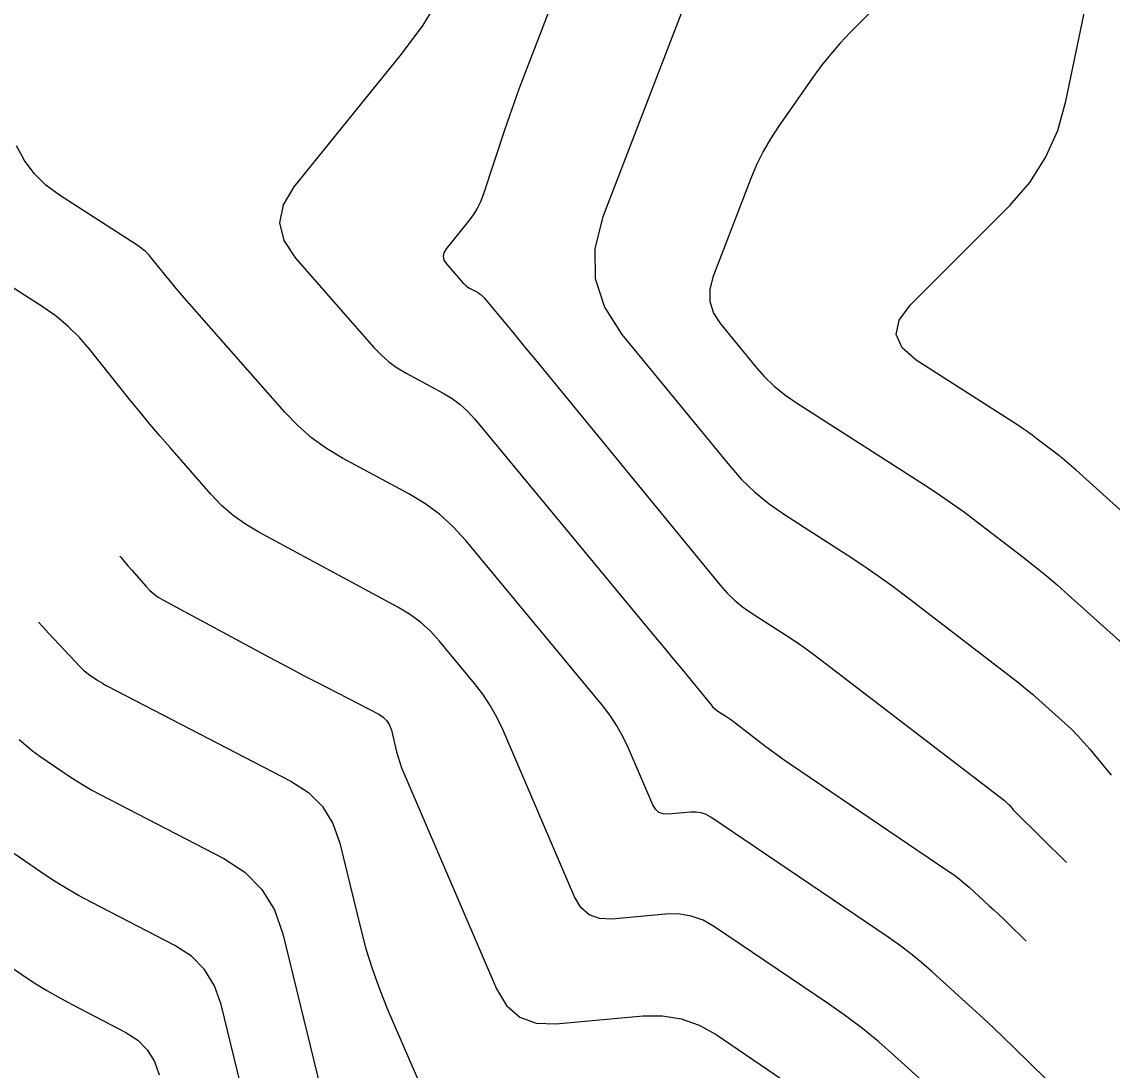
# Model space of a CAD drawing. Extents: x 1354696 to 1366163, y 660729 to 670380.
# Drawn here: x 1361958.47 to 1362006.89, y 664750.31 to 664796.86 of the extents above; entities that cross this region are included whole.
import ezdxf

# ---------------------------------------------------------------- set-up
doc = ezdxf.new("R2010")
doc.units = 0
doc.layers.add('R_Contours', color=7, linetype='Continuous')

msp = doc.modelspace()

# ---------------------------------------------------------------- linework, layer by layer
at = {"layer": 'R_Contours'}
for points in [[(1362010.211, 664772.527), (1362005.297, 664776.949), (1362005.088, 664777.132), (1362004.877, 664777.312), (1362004.662, 664777.487), (1362004.443, 664777.659), (1362003.562, 664778.336), (1362003.34, 664778.502), (1362003.114, 664778.664), (1362002.886, 664778.822), (1362002.653, 664778.974), (1361998.19, 664781.841), (1361997.557, 664782.39), (1361997.302, 664782.979), (1361997.425, 664783.609), (1361997.926, 664784.28), (1362002.346, 664788.713), (1362003.226, 664789.729), (1362003.935, 664790.837), (1362004.472, 664792.039), (1362004.837, 664793.332), (1362010.727, 664821.623)], [(1361986.665, 664809.795), (1361980.768, 664794.453), (1361980.547, 664793.868), (1361980.333, 664793.281), (1361980.126, 664792.692), (1361979.925, 664792.1), (1361978.954, 664789.184), (1361978.833, 664788.87), (1361978.687, 664788.571), (1361978.514, 664788.286), (1361978.314, 664788.016), (1361977.311, 664786.776), (1361977.209, 664786.607), (1361977.177, 664786.44), (1361977.216, 664786.274), (1361977.324, 664786.11), (1361978.057, 664785.276), (1361978.125, 664785.206), (1361978.197, 664785.143), (1361978.276, 664785.086), (1361978.359, 664785.036), (1361978.704, 664784.85), (1361978.788, 664784.8), (1361978.865, 664784.743), (1361978.936, 664784.678), (1361979.002, 664784.606), (1361980.319, 664783.015), (1361980.559, 664782.724), (1361980.798, 664782.434), (1361981.038, 664782.143), (1361981.277, 664781.851), (1361989.484, 664771.841), (1361989.792, 664771.494), (1361990.124, 664771.174), (1361990.48, 664770.881), (1361990.86, 664770.616), (1361992.429, 664769.608), (1361992.819, 664769.352), (1361993.203, 664769.088), (1361993.581, 664768.815), (1361993.954, 664768.535), (1362002.104, 664762.276), (1362002.122, 664762.261), (1362002.14, 664762.247), (1362002.158, 664762.231), (1362002.176, 664762.216), (1362002.245, 664762.154), (1362002.262, 664762.138), (1362002.278, 664762.122), (1362002.294, 664762.105), (1362002.309, 664762.087), (1362002.456, 664761.909), (1362002.486, 664761.874), (1362002.517, 664761.84), (1362002.548, 664761.806), (1362002.581, 664761.773), (1362004.865, 664759.531)], [(1362000.491, 664801.631), (1361995.26, 664796.384), (1361994.807, 664795.909), (1361994.375, 664795.415), (1361993.965, 664794.903), (1361993.578, 664794.373), (1361992.071, 664792.214), (1361991.711, 664791.665), (1361991.387, 664791.098), (1361991.099, 664790.511), (1361990.845, 664789.906), (1361989.16, 664785.523), (1361989.018, 664784.969), (1361989.026, 664784.438), (1361989.185, 664783.932), (1361989.495, 664783.45), (1361991.036, 664781.57), (1361991.437, 664781.118), (1361991.869, 664780.701), (1361992.333, 664780.32), (1361992.828, 664779.974), (1361998.718, 664776.191), (1361999.264, 664775.832), (1361999.803, 664775.461), (1362000.334, 664775.08), (1362000.856, 664774.687), (1362002.932, 664773.093), (1362003.447, 664772.69), (1362003.953, 664772.276), (1362004.452, 664771.853), (1362004.942, 664771.421), (1362007.367, 664769.239)], [(1361988.52, 664799.239), (1361984.277, 664788.199), (1361983.918, 664786.802), (1361983.938, 664785.465), (1361984.339, 664784.19), (1361985.119, 664782.976), (1361989.89, 664777.156), (1361990.437, 664776.54), (1361991.027, 664775.972), (1361991.659, 664775.452), (1361992.335, 664774.98), (1361995.122, 664773.189), (1361995.814, 664772.734), (1361996.496, 664772.265), (1361997.168, 664771.782), (1361997.83, 664771.285), (1362002.433, 664767.75), (1362002.742, 664767.508), (1362003.045, 664767.26), (1362003.345, 664767.006), (1362003.639, 664766.746), (1362004.806, 664765.696), (1362005.092, 664765.429), (1362005.368, 664765.151), (1362005.634, 664764.864), (1362005.89, 664764.567), (1362006.848, 664763.41)], [(1361977.096, 664798.062), (1361976.273, 664796.708), (1361975.324, 664795.423), (1361970.555, 664789.53), (1361970.071, 664788.729), (1361969.92, 664787.935), (1361970.103, 664787.147), (1361970.619, 664786.367), (1361974.103, 664782.402), (1361974.423, 664782.069), (1361974.77, 664781.767), (1361975.141, 664781.498), (1361975.539, 664781.261), (1361977.179, 664780.378), (1361977.575, 664780.14), (1361977.943, 664779.867), (1361978.283, 664779.56), (1361978.594, 664779.218), (1361986.615, 664769.524), (1361986.875, 664769.209), (1361987.136, 664768.893), (1361987.395, 664768.577), (1361987.655, 664768.261), (1361989.078, 664766.525), (1361989.147, 664766.448), (1361989.221, 664766.376), (1361989.301, 664766.311), (1361989.386, 664766.251), (1361989.736, 664766.026), (1361989.824, 664765.969), (1361989.909, 664765.91), (1361989.994, 664765.849), (1361990.077, 664765.786), (1361991.512, 664764.684), (1361991.78, 664764.481), (1361992.051, 664764.283), (1361992.325, 664764.088), (1361992.603, 664763.898), (1361999.597, 664759.163), (1361999.841, 664758.991), (1362000.078, 664758.812), (1362000.309, 664758.623), (1362000.534, 664758.427), (1362001.418, 664757.624), (1362001.639, 664757.422), (1362001.857, 664757.218), (1362002.073, 664757.012), (1362002.287, 664756.804), (1362003.075, 664756.03)], [(1362006.171, 664747.732), (1362002.504, 664751.332), (1362002.062, 664751.762), (1362001.615, 664752.188), (1362001.164, 664752.61), (1362000.709, 664753.027), (1361998.88, 664754.687), (1361998.416, 664755.094), (1361997.939, 664755.483), (1361997.448, 664755.855), (1361996.943, 664756.209), (1361989.074, 664761.536), (1361988.863, 664761.655), (1361988.642, 664761.733), (1361988.411, 664761.771), (1361988.169, 664761.769), (1361987.18, 664761.677), (1361986.952, 664761.686), (1361986.761, 664761.757), (1361986.607, 664761.891), (1361986.49, 664762.087), (1361985.393, 664764.638), (1361985.161, 664765.129), (1361984.896, 664765.6), (1361984.598, 664766.051), (1361984.266, 664766.481), (1361978.185, 664773.831), (1361977.629, 664774.442), (1361977.021, 664774.992), (1361976.363, 664775.479), (1361975.654, 664775.905), (1361972.718, 664777.486), (1361972.007, 664777.91), (1361971.342, 664778.392), (1361970.722, 664778.931), (1361970.149, 664779.528), (1361965.597, 664784.708), (1361965.429, 664784.902), (1361965.263, 664785.098), (1361965.099, 664785.296), (1361964.938, 664785.496), (1361964.298, 664786.3), (1361964.131, 664786.493), (1361963.95, 664786.671), (1361963.755, 664786.833), (1361963.546, 664786.979), (1361960.143, 664789.161), (1361959.544, 664789.606), (1361959.026, 664790.121), (1361958.589, 664790.707), (1361958.233, 664791.362)], [(1362000.271, 664748.184), (1361997.226, 664750.948), (1361996.523, 664751.564), (1361995.799, 664752.154), (1361995.054, 664752.718), (1361994.289, 664753.256), (1361989.233, 664756.679), (1361988.726, 664756.964), (1361988.194, 664757.153), (1361987.638, 664757.244), (1361987.056, 664757.238), (1361984.679, 664757.018), (1361984.13, 664757.038), (1361983.67, 664757.21), (1361983.3, 664757.532), (1361983.02, 664758.004), (1361979.826, 664765.43), (1361979.567, 664765.977), (1361979.272, 664766.502), (1361978.94, 664767.004), (1361978.571, 664767.484), (1361977.02, 664769.357), (1361976.614, 664769.803), (1361976.171, 664770.204), (1361975.691, 664770.56), (1361975.175, 664770.87), (1361968.994, 664774.197), (1361968.406, 664774.547), (1361967.857, 664774.945), (1361967.346, 664775.39), (1361966.873, 664775.884), (1361965.055, 664777.952), (1361964.604, 664778.471), (1361964.16, 664778.996), (1361963.721, 664779.527), (1361963.29, 664780.062), (1361961.497, 664782.315), (1361961.036, 664782.848), (1361960.536, 664783.339), (1361959.997, 664783.786), (1361959.419, 664784.19), (1361953.069, 664788.263)], [(1361962.828, 664773.139), (1361962.886, 664773.067), (1361963.04, 664772.881), (1361963.196, 664772.696), (1361963.355, 664772.514), (1361963.994, 664771.787), (1361964.16, 664771.613), (1361964.34, 664771.457), (1361964.533, 664771.317), (1361964.739, 664771.194), (1361969.463, 664768.651), (1361969.99, 664768.369), (1361970.518, 664768.089), (1361971.047, 664767.811), (1361971.578, 664767.535), (1361974.323, 664766.114), (1361974.523, 664765.984), (1361974.683, 664765.822), (1361974.802, 664765.629), (1361974.881, 664765.404), (1361975.116, 664764.439), (1361975.179, 664764.2), (1361975.253, 664763.964), (1361975.336, 664763.731), (1361975.429, 664763.501), (1361979.549, 664753.921), (1361979.994, 664753.172), (1361980.58, 664752.662), (1361981.308, 664752.391), (1361982.179, 664752.359), (1361986.056, 664752.717), (1361986.922, 664752.726), (1361987.751, 664752.591), (1361988.543, 664752.31), (1361989.298, 664751.884), (1361992.242, 664749.891)], [(1361959.212, 664770.209), (1361959.404, 664769.991), (1361959.663, 664769.71), (1361961.066, 664768.218), (1361961.153, 664768.131), (1361961.245, 664768.048), (1361961.34, 664767.971), (1361961.44, 664767.898), (1361961.849, 664767.619), (1361961.952, 664767.551), (1361962.057, 664767.486), (1361962.164, 664767.424), (1361962.273, 664767.365), (1361970.423, 664763.147), (1361971.202, 664762.641), (1361971.823, 664762.012), (1361972.288, 664761.259), (1361972.595, 664760.382), (1361973.509, 664756.629), (1361973.756, 664755.697), (1361974.042, 664754.778), (1361974.366, 664753.872), (1361974.729, 664752.978), (1361976.317, 664749.284)], [(1361958.359, 664764.997), (1361958.649, 664764.734), (1361958.954, 664764.487), (1361959.272, 664764.257), (1361960.574, 664763.367), (1361960.902, 664763.15), (1361961.237, 664762.943), (1361961.577, 664762.746), (1361961.924, 664762.56), (1361967.44, 664759.705), (1361968.381, 664759.094), (1361969.132, 664758.334), (1361969.693, 664757.424), (1361970.064, 664756.365), (1361972.517, 664746.291)], [(1361970.458, 664740.34), (1361967.319, 664753.23), (1361967.029, 664754.059), (1361966.589, 664754.772), (1361966.001, 664755.367), (1361965.264, 664755.846), (1361961.575, 664757.755), (1361960.991, 664758.069), (1361960.416, 664758.4), (1361959.852, 664758.749), (1361959.298, 664759.116), (1361957.105, 664760.616)], [(1361954.937, 664756.974), (1361958.475, 664754.555), (1361959.026, 664754.19), (1361959.587, 664753.843), (1361960.158, 664753.514), (1361960.74, 664753.201), (1361963.088, 664751.986), (1361963.621, 664751.64), (1361964.046, 664751.21), (1361964.364, 664750.694), (1361964.574, 664750.095)]]:
    msp.add_lwpolyline(points, dxfattribs=at)

doc.saveas('drawing.dxf')
